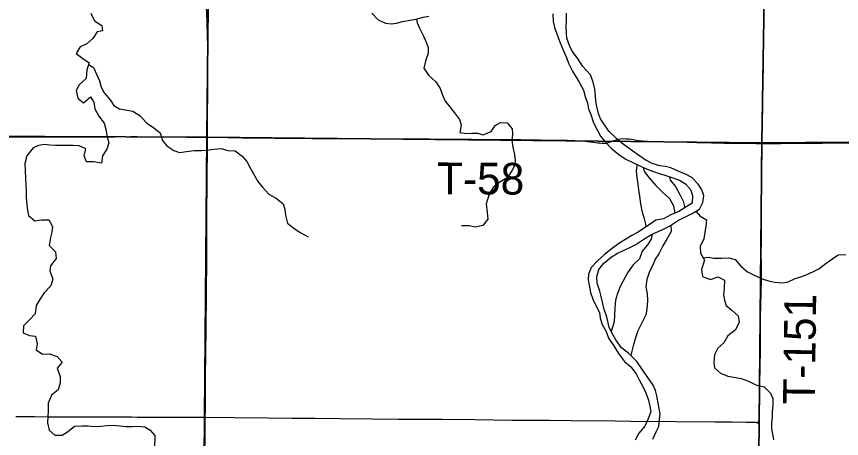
# Model space of a CAD drawing. Extents: x 0 to 34, y 0 to 22.
# Drawn here: x 5.792 to 6.531, y 15.634 to 16.012 of the extents above; entities that cross this region are included whole.
import ezdxf

# ---------------------------------------------------------------- set-up
doc = ezdxf.new("R2010")
doc.units = 0
for name, color, linetype in [('GM_X_County_Road', 7, 'Continuous'), ('GM_X_Major_River', 7, 'Continuous'), ('GM_X_Minor_River', 7, 'Continuous'), ('GM_X_Section', 7, 'Continuous'), ('GM_X_State_Route', 7, 'Continuous'), ('GM_X_Township_Road', 7, 'Continuous'), ('GM_X_Township_Road_Text', 7, 'Continuous')]:
    doc.layers.add(name, color=color, linetype=linetype)

msp = doc.modelspace()

# ---------------------------------------------------------------- linework, layer by layer
at = {"layer": 'GM_X_County_Road'}
for points in [[(5.79161, 15.65341), (5.80421, 15.65338), (5.80824, 15.65339), (5.82066, 15.65313), (5.87185, 15.65312), (5.8765, 15.65307), (5.88454, 15.65297), (5.88765, 15.65296), (5.8951, 15.6529), (5.9007, 15.65289), (5.91251, 15.65289), (5.93053, 15.65284), (5.94388, 15.65286), (5.9532, 15.65282), (5.96126, 15.65283)], [(5.96126, 15.65283), (5.98724, 15.6525), (6.01708, 15.65214), (6.03915, 15.652), (6.05934, 15.65179), (6.08203, 15.6515), (6.1112, 15.65132), (6.13445, 15.6511), (6.15835, 15.65087), (6.17357, 15.65082), (6.2031, 15.65053), (6.23604, 15.65018), (6.26961, 15.64992), (6.28919, 15.64974), (6.32866, 15.64935), (6.34233, 15.64924), (6.3827, 15.64884), (6.4178, 15.64856), (6.43346, 15.64844), (6.44606, 15.64835), (6.45354, 15.6483), (6.45446, 15.64822), (6.45529, 15.64809), (6.45577, 15.64796), (6.45608, 15.64781), (6.45638, 15.64763)], [(6.45638, 15.64763), (6.45665, 15.64745), (6.45692, 15.64717), (6.45716, 15.64686), (6.45732, 15.64653), (6.45745, 15.64617), (6.4575, 15.64578), (6.45745, 15.64211), (6.4571, 15.62598)]]:
    msp.add_lwpolyline(points, dxfattribs=at)
at = {"layer": 'GM_X_Major_River'}
for points in [[(6.11054, 16.01466), (6.11618, 16.00873), (6.1228, 16.00565), (6.12773, 16.00504), (6.13267, 16.00576), (6.13799, 16.00724), (6.14483, 16.00852), (6.14996, 16.00924), (6.15661, 16.01109), (6.16174, 16.012)], [(6.27256, 16.0142), (6.27289, 16.00737), (6.27418, 16.00186), (6.27622, 15.99634), (6.27864, 15.98968), (6.28125, 15.98302), (6.28498, 15.97502), (6.28684, 15.97008), (6.29021, 15.96284), (6.29358, 15.95731), (6.29658, 15.95236), (6.30014, 15.94588), (6.30162, 15.94018), (6.30366, 15.93409), (6.30476, 15.92915), (6.30662, 15.92383), (6.30903, 15.91641), (6.31259, 15.90974), (6.31539, 15.90441), (6.31915, 15.89964), (6.32518, 15.89352), (6.33197, 15.88816), (6.33763, 15.88413), (6.34501, 15.88066), (6.35125, 15.87777), (6.3573, 15.87487)], [(6.36838, 15.65072), (6.36879, 15.65584), (6.36697, 15.66534), (6.36588, 15.67199), (6.36458, 15.67674), (6.36253, 15.6815), (6.35727, 15.68913), (6.35258, 15.69618), (6.34807, 15.70267), (6.34092, 15.70974), (6.33431, 15.71491), (6.32924, 15.72197), (6.32643, 15.72674), (6.32325, 15.73302), (6.32197, 15.73891), (6.32049, 15.74443), (6.31882, 15.74918), (6.31716, 15.75584), (6.31587, 15.76078), (6.31476, 15.76553), (6.31254, 15.77276), (6.3122, 15.77845), (6.31396, 15.78508), (6.31855, 15.79074), (6.32485, 15.79619), (6.33057, 15.79975), (6.33609, 15.80218), (6.34237, 15.80498), (6.34713, 15.8076), (6.35419, 15.81229), (6.36105, 15.81641), (6.36714, 15.81921), (6.37189, 15.82126), (6.37818, 15.82444), (6.38523, 15.82913), (6.39038, 15.83175), (6.39742, 15.8353), (6.40409, 15.83923), (6.40698, 15.84509), (6.40797, 15.85135), (6.40611, 15.8563), (6.40292, 15.86163), (6.39728, 15.86756), (6.39217, 15.87006), (6.38498, 15.87315), (6.37856, 15.87623), (6.37363, 15.87741), (6.3687, 15.87782), (6.3617, 15.87996), (6.35546, 15.88343), (6.34867, 15.88803), (6.34244, 15.89263), (6.33583, 15.89742), (6.32961, 15.9024), (6.3232, 15.90871), (6.31964, 15.91386), (6.31551, 15.91996), (6.31364, 15.92472), (6.31217, 15.93118), (6.31126, 15.93593), (6.31092, 15.94087), (6.3102, 15.94657), (6.30892, 15.95303), (6.30631, 15.9595), (6.29953, 15.96695), (6.29484, 15.97438), (6.29015, 15.98068), (6.28753, 15.98563), (6.28511, 15.99229), (6.28496, 15.99703), (6.2848, 16.00254), (6.28485, 16.00842), (6.28509, 16.01487)], [(6.3573, 15.87487), (6.36297, 15.87275), (6.3679, 15.87119), (6.37301, 15.86963), (6.3802, 15.86711), (6.38606, 15.86498), (6.39154, 15.86172), (6.39606, 15.85675), (6.39792, 15.85142), (6.39768, 15.8444), (6.39025, 15.83991), (6.38548, 15.8371), (6.37844, 15.83392), (6.37177, 15.83037), (6.36512, 15.82928), (6.35902, 15.82496), (6.35407, 15.82178), (6.3493, 15.81859), (6.34358, 15.8154), (6.33863, 15.81259), (6.33196, 15.80828), (6.32509, 15.8034), (6.31879, 15.79832), (6.31268, 15.79287), (6.30695, 15.78684), (6.30463, 15.78079), (6.3044, 15.77585), (6.30513, 15.7711), (6.3066, 15.76445), (6.30845, 15.75856), (6.31163, 15.75208), (6.31443, 15.74656), (6.31515, 15.74143), (6.31682, 15.73592), (6.32057, 15.72944), (6.32261, 15.72354), (6.32731, 15.71667), (6.33162, 15.70981), (6.33688, 15.70275), (6.34254, 15.69797), (6.34723, 15.69148), (6.35004, 15.68615), (6.3536, 15.67967), (6.35603, 15.67453), (6.35845, 15.66787), (6.35974, 15.66255), (6.36046, 15.65761), (6.35775, 15.65061), (6.35524, 15.64456), (6.34988, 15.63833), (6.34661, 15.63229)], [(6.36218, 15.63293), (6.36526, 15.63955), (6.36757, 15.64446), (6.36838, 15.65072)]]:
    msp.add_lwpolyline(points, dxfattribs=at)
at = {"layer": 'GM_X_Minor_River'}
for points in [[(5.85877, 16.01484), (5.86213, 16.00798), (5.86855, 16.00376), (5.86928, 15.99901), (5.86453, 15.9981), (5.8605, 15.99206), (5.85515, 15.98736), (5.84906, 15.98456), (5.8456, 15.97851), (5.85164, 15.9741), (5.85731, 15.97027), (5.85517, 15.96383), (5.85473, 15.95606), (5.84843, 15.95041), (5.84555, 15.94531), (5.84721, 15.93866), (5.85211, 15.93445), (5.8586, 15.9399), (5.8616, 15.93513), (5.86232, 15.92887), (5.86606, 15.92258), (5.87076, 15.91609), (5.87261, 15.90963), (5.87314, 15.90488), (5.87481, 15.89861), (5.87306, 15.89293), (5.86922, 15.88689), (5.86841, 15.88044), (5.8614, 15.88144), (5.85495, 15.88149), (5.85271, 15.88701), (5.85428, 15.89326), (5.84822, 15.89577), (5.84292, 15.89619), (5.83817, 15.89623), (5.82698, 15.89631), (5.82205, 15.89654), (5.81731, 15.89695), (5.81199, 15.89624), (5.80723, 15.89418), (5.80149, 15.88702), (5.79973, 15.88001), (5.79988, 15.87413), (5.8002, 15.86635), (5.80054, 15.86046)], [(6.15064, 16.00943), (6.15127, 16.00619), (6.15332, 16.00144), (6.15668, 15.9942), (6.1593, 15.98887), (6.16097, 15.98392), (6.16112, 15.97899), (6.1586, 15.9718), (6.15704, 15.96536), (6.16117, 15.95907), (6.16776, 15.95314), (6.1717, 15.94723), (6.17356, 15.94209), (6.17617, 15.93581), (6.1805, 15.93084), (6.18558, 15.92417), (6.18915, 15.9194), (6.19063, 15.91464), (6.18944, 15.90782), (6.19494, 15.90702), (6.20025, 15.90717), (6.20537, 15.90732), (6.2103, 15.90577), (6.21734, 15.90875), (6.22117, 15.91403), (6.22593, 15.91665), (6.23181, 15.91642), (6.23633, 15.91107), (6.23667, 15.90633), (6.23587, 15.90083), (6.23697, 15.89456), (6.23825, 15.8881), (6.23897, 15.88316), (6.23855, 15.87842), (6.23605, 15.87351), (6.23183, 15.86709), (6.22535, 15.86334), (6.21925, 15.85865), (6.21637, 15.85373), (6.21443, 15.84882), (6.21307, 15.84389), (6.21377, 15.83611), (6.21449, 15.83022), (6.21008, 15.82437), (6.20324, 15.8231), (6.19813, 15.82408), (6.19092, 15.82433)], [(5.85677, 15.96865), (5.86107, 15.96606), (5.86425, 15.95959), (5.86648, 15.95407), (5.86815, 15.94856), (5.87058, 15.94323), (5.87604, 15.93711), (5.87942, 15.93215), (5.88433, 15.92908), (5.88963, 15.92809), (5.89645, 15.9269), (5.90306, 15.92287), (5.90871, 15.91638), (5.91513, 15.91197), (5.92079, 15.90737), (5.92301, 15.90052), (5.92696, 15.89575), (5.93319, 15.89172), (5.9383, 15.88978), (5.94457, 15.89087), (5.95122, 15.89158), (5.95805, 15.89172), (5.96279, 15.89188), (5.96906, 15.89297), (5.97552, 15.89349), (5.98157, 15.89174), (5.98802, 15.89131), (5.99444, 15.88671), (5.99858, 15.88193), (6.00195, 15.87546), (6.00569, 15.86879), (6.0085, 15.86383), (6.01245, 15.85868), (6.01828, 15.85256), (6.0249, 15.8491), (6.03112, 15.84393), (6.03261, 15.83918), (6.03333, 15.83386), (6.03498, 15.82664), (6.04083, 15.82185), (6.04706, 15.81782), (6.05349, 15.81435)], [(6.34826, 15.87915), (6.34743, 15.87419), (6.34777, 15.86944), (6.34885, 15.86147), (6.34957, 15.85653), (6.35048, 15.85064), (6.35138, 15.84399), (6.35247, 15.83753), (6.35433, 15.83164), (6.35647, 15.82332)], [(6.35362, 15.87663), (6.35463, 15.87281), (6.35895, 15.86708), (6.36459, 15.86059), (6.371, 15.85428), (6.37722, 15.84854), (6.38096, 15.84206), (6.38194, 15.8355)], [(6.37726, 15.86814), (6.37791, 15.86523), (6.38261, 15.85932), (6.38654, 15.85227), (6.38953, 15.84617), (6.39088, 15.84029)], [(5.80054, 15.86046), (5.80069, 15.85553), (5.80084, 15.8504), (5.801, 15.84547), (5.80189, 15.83844), (5.8028, 15.8335), (5.80846, 15.82872), (5.81454, 15.82962), (5.82118, 15.82957), (5.82436, 15.82367), (5.82395, 15.81855), (5.82258, 15.81362), (5.82139, 15.80661), (5.82723, 15.80088), (5.82757, 15.79499), (5.82259, 15.78839), (5.82217, 15.78346), (5.82478, 15.7768), (5.82284, 15.77055), (5.81691, 15.76415), (5.81326, 15.75867), (5.80981, 15.75282), (5.8088, 15.74524), (5.80383, 15.73996), (5.79829, 15.73469), (5.79806, 15.72843), (5.80392, 15.72592), (5.80904, 15.72531), (5.8107, 15.71847), (5.8099, 15.71297), (5.81537, 15.70933), (5.82182, 15.70947), (5.82864, 15.70714), (5.83315, 15.70198), (5.82875, 15.69651), (5.83116, 15.68929), (5.83131, 15.68359), (5.82937, 15.67716), (5.82364, 15.67246), (5.82055, 15.66527), (5.8205, 15.65806), (5.82028, 15.65332), (5.81986, 15.64763), (5.82152, 15.64098), (5.82661, 15.63677), (5.83306, 15.63672), (5.83782, 15.63972), (5.84412, 15.64479), (5.85114, 15.64512), (5.85645, 15.64489), (5.86138, 15.64447), (5.86764, 15.64462), (5.87353, 15.64514), (5.87904, 15.64548), (5.88453, 15.64487), (5.89041, 15.64444), (5.89591, 15.6444), (5.90066, 15.64456), (5.90711, 15.64413), (5.91202, 15.64124), (5.91596, 15.63628), (5.91588, 15.62395)], [(6.40087, 15.83733), (6.40461, 15.83297), (6.41028, 15.82951), (6.40967, 15.82382), (6.40887, 15.81814), (6.40807, 15.81264), (6.4046, 15.80565), (6.40513, 15.79976), (6.40869, 15.79328), (6.40597, 15.78515), (6.40688, 15.77888), (6.41387, 15.77598), (6.42091, 15.77839), (6.42639, 15.77551), (6.42615, 15.7683), (6.42573, 15.76242), (6.42645, 15.75767), (6.42794, 15.75292), (6.43322, 15.74851), (6.43868, 15.74354), (6.43978, 15.73746), (6.43593, 15.73066), (6.42944, 15.72558), (6.42598, 15.71935), (6.42064, 15.71446), (6.41756, 15.7086), (6.41694, 15.70177), (6.41747, 15.69683), (6.42294, 15.69224), (6.42956, 15.68953), (6.43676, 15.68815), (6.4415, 15.68736), (6.44793, 15.68503), (6.45474, 15.68176), (6.46212, 15.6798), (6.46778, 15.67426), (6.46983, 15.6695), (6.46978, 15.66324), (6.46917, 15.65774), (6.46914, 15.65262), (6.46872, 15.64731), (6.46868, 15.64219), (6.46959, 15.63744), (6.47051, 15.6325)], [(6.37839, 15.82458), (6.37871, 15.81912), (6.37525, 15.81289), (6.37141, 15.80628), (6.36756, 15.7991), (6.3643, 15.79419), (6.36217, 15.78889), (6.35929, 15.78322), (6.35696, 15.77622), (6.35596, 15.76958), (6.35724, 15.76331), (6.35758, 15.75705), (6.35695, 15.74965), (6.35597, 15.74435), (6.3525, 15.73736), (6.34884, 15.73017), (6.34671, 15.72374), (6.34457, 15.71674), (6.34246, 15.70822)], [(6.36162, 15.81667), (6.36082, 15.81224), (6.35756, 15.80714), (6.35278, 15.80148), (6.35045, 15.79448), (6.34472, 15.78921), (6.34012, 15.78298), (6.33762, 15.77807), (6.33339, 15.77051), (6.33068, 15.76351), (6.32893, 15.75764), (6.32831, 15.75044), (6.32808, 15.74418), (6.32765, 15.73811), (6.32509, 15.72938)], [(6.40753, 15.79539), (6.41231, 15.7961), (6.41705, 15.79531), (6.42369, 15.79526), (6.43033, 15.7954), (6.43601, 15.79403), (6.44128, 15.78792), (6.44713, 15.78294), (6.45374, 15.77966), (6.46112, 15.77638), (6.46604, 15.77502), (6.47134, 15.77365), (6.47836, 15.77303), (6.48368, 15.77394), (6.48996, 15.77712), (6.49491, 15.7786), (6.49966, 15.78027), (6.50632, 15.78326), (6.51108, 15.78569), (6.51757, 15.79076), (6.52367, 15.79489), (6.52844, 15.79808), (6.53527, 15.7986)]]:
    msp.add_lwpolyline(points, dxfattribs=at)
at = {"layer": 'GM_X_Section'}
for points in [[(5.96786, 16.40164), (5.96256, 15.90376), (5.45367, 15.90574), (5.455, 16.4061)], [(6.9711, 16.40274), (6.96635, 15.90257), (6.46006, 15.89847), (6.46804, 16.39936)], [(6.46804, 16.39936), (6.46006, 15.89847), (5.96256, 15.90376), (5.96786, 16.40164)], [(5.45367, 15.90574), (5.96256, 15.90376), (5.95855, 15.40077), (5.44855, 15.40559)], [(5.96256, 15.90376), (6.46006, 15.89847), (6.45513, 15.40021), (5.95855, 15.40077)], [(6.46006, 15.89847), (6.96635, 15.90257), (6.9614, 15.40185), (6.45513, 15.40021)]]:
    msp.add_lwpolyline(points, close=True, dxfattribs=at)
at = {"layer": 'GM_X_State_Route'}
msp.add_lwpolyline([(5.96084, 15.61634), (5.96106, 15.63872), (5.96126, 15.65283), (5.96136, 15.65954), (5.96143, 15.66792), (5.96157, 15.68595), (5.96183, 15.71174), (5.96203, 15.73038), (5.9623, 15.76581), (5.96255, 15.79253), (5.96267, 15.83009), (5.96299, 15.86705), (5.96316, 15.89379), (5.96321, 15.90358), (5.96333, 15.92147), (5.96345, 15.94444), (5.96351, 15.95502), (5.96365, 15.97058), (5.96353, 15.98549), (5.9634, 15.99419), (5.9629, 16.00691), (5.96138, 16.04168)], dxfattribs=at)
at = {"layer": 'GM_X_Township_Road'}
for points in [[(6.46003, 15.89801), (6.46028, 15.90857), (6.46043, 15.91696), (6.46077, 15.93156), (6.46092, 15.93809), (6.46122, 15.95331), (6.46145, 15.96854), (6.46158, 15.98159), (6.46178, 15.99775), (6.46191, 16.00645), (6.46211, 16.01763), (6.46215, 16.02944), (6.46235, 16.0484), (6.46265, 16.06456), (6.46273, 16.0717), (6.4628, 16.0832), (6.46288, 16.09718), (6.46292, 16.10348)], [(5.76613, 15.90406), (5.80136, 15.90381), (5.85113, 15.90381), (5.85703, 15.9039), (5.86792, 15.90397), (5.87219, 15.90398)], [(5.87219, 15.90398), (5.88066, 15.90401), (5.89432, 15.90422), (5.90022, 15.90432), (5.92287, 15.90403), (5.92908, 15.90395), (5.93467, 15.90386), (5.9446, 15.90367), (5.95174, 15.9036), (5.96321, 15.90358)], [(5.96321, 15.90358), (5.96869, 15.90351), (5.99471, 15.90317), (6.02343, 15.9028), (6.05698, 15.90256), (6.08245, 15.90242), (6.10468, 15.90231), (6.1622, 15.90199), (6.17972, 15.90193), (6.20032, 15.90186), (6.22754, 15.90164), (6.24417, 15.90151), (6.27963, 15.90094), (6.28542, 15.90081), (6.2994, 15.90028), (6.30409, 15.89983), (6.31311, 15.89864), (6.31491, 15.89848), (6.31644, 15.89828), (6.31812, 15.89816), (6.3196, 15.8982), (6.3208, 15.89836), (6.32241, 15.8988), (6.32445, 15.89948), (6.32765, 15.9006), (6.33086, 15.90148), (6.33339, 15.90205), (6.33595, 15.90229), (6.33856, 15.90225), (6.34108, 15.90205), (6.34316, 15.90177), (6.34625, 15.90137), (6.3499, 15.90065), (6.35346, 15.90029), (6.35757, 15.90003), (6.36849, 15.89976), (6.38452, 15.89937), (6.40178, 15.89894), (6.41485, 15.89861), (6.42585, 15.89839), (6.43689, 15.89819), (6.44812, 15.89811), (6.45473, 15.89807), (6.46003, 15.89801)], [(6.49852, 15.89819), (6.51406, 15.89833), (6.53549, 15.89845), (6.55631, 15.89857), (6.57651, 15.89873), (6.6023, 15.89893), (6.65264, 15.89947), (6.72474, 15.9003), (6.7412, 15.90053), (6.76202, 15.90087), (6.78067, 15.90106), (6.78999, 15.90119), (6.79806, 15.90146), (6.80923, 15.90175), (6.82042, 15.90177), (6.84, 15.90186), (6.86921, 15.90212), (6.90059, 15.90232), (6.94503, 15.90272), (6.96537, 15.90286)], [(6.45638, 15.64763), (6.45691, 15.64846), (6.45713, 15.64884), (6.4573, 15.64921), (6.45742, 15.64964), (6.45751, 15.65007), (6.45757, 15.65049), (6.45761, 15.65095), (6.4578, 15.65712), (6.45795, 15.66193), (6.45803, 15.66534), (6.45807, 15.66843), (6.45819, 15.67681), (6.45827, 15.68209), (6.4583, 15.6852), (6.45842, 15.69482), (6.4586, 15.7032), (6.45874, 15.70753), (6.45875, 15.71188), (6.45884, 15.71622), (6.45881, 15.72026), (6.4588, 15.72119), (6.45885, 15.72491), (6.45885, 15.73143), (6.45885, 15.73639), (6.45889, 15.74227), (6.45887, 15.74349), (6.45892, 15.74565), (6.45898, 15.75059), (6.45907, 15.75552), (6.45927, 15.76138), (6.45951, 15.76758), (6.45966, 15.77285), (6.45969, 15.78031), (6.45965, 15.7859), (6.45959, 15.78962), (6.45949, 15.79923), (6.45956, 15.81133), (6.45952, 15.82655), (6.45958, 15.83308), (6.45973, 15.84985), (6.45971, 15.86539), (6.45969, 15.87316), (6.45973, 15.88062), (6.45977, 15.88404), (6.45985, 15.88869), (6.46003, 15.89801)], [(6.46003, 15.89801), (6.47677, 15.898), (6.49852, 15.89819)]]:
    msp.add_lwpolyline(points, dxfattribs=at)

# ---------------------------------------------------------------- texts
at = {"layer": 'GM_X_Township_Road_Text'}
for s, rotation, p in [('T-58', 359.6474, (6.1689, 15.85258)), ('T-151', 89.15707, (6.5073, 15.66383))]:
    msp.add_text(s, height=0.028409, rotation=rotation, dxfattribs=at).set_placement(p)

doc.saveas('drawing.dxf')
